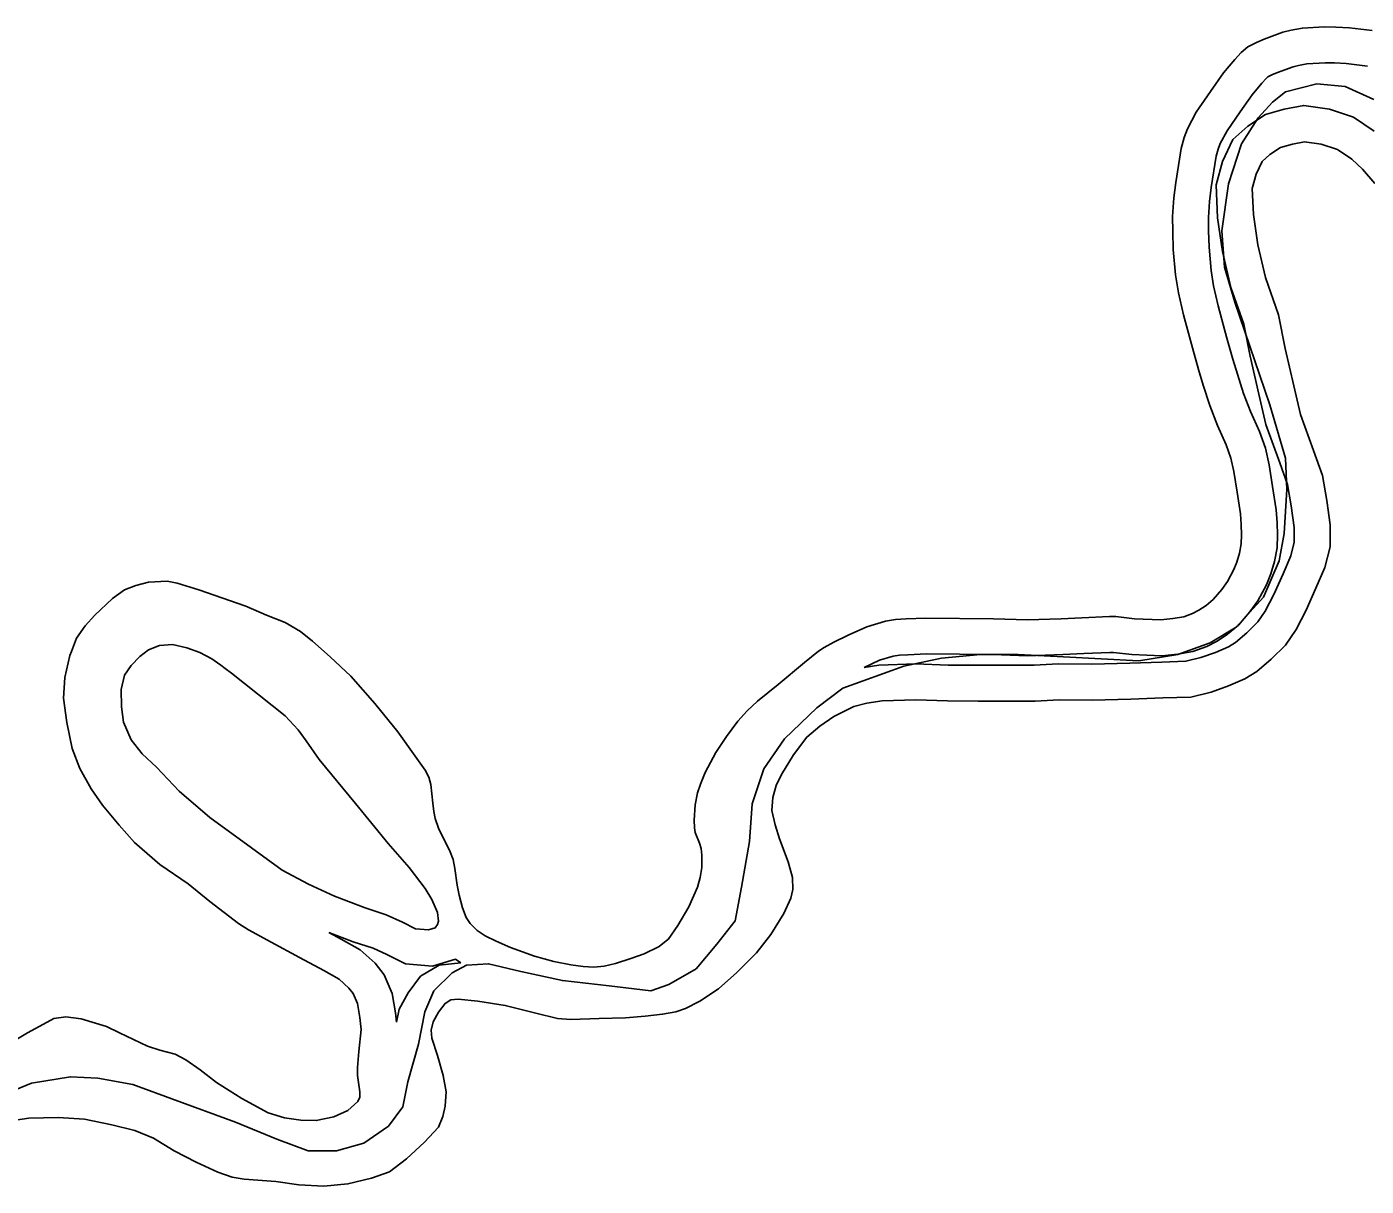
# Model space of a CAD drawing. Extents: x 2104537 to 2336408, y 34176 to 229611.
# Drawn here: x 2109849 to 2112299, y 80061 to 82182 of the extents above; entities that cross this region are included whole.
import ezdxf

# ---------------------------------------------------------------- set-up
doc = ezdxf.new("R2010")
doc.units = 0
for name, color, linetype in [('Exist Boundary Political CountyLine', 7, 'Continuous'), ('Exist Hydrographic Buffer Line', 7, 'Continuous'), ('Exist Hydrographic Island Shore', 7, 'Continuous'), ('Exist Hydrographic River Shore', 7, 'Continuous')]:
    doc.layers.add(name, color=color, linetype=linetype)

msp = doc.modelspace()

# ---------------------------------------------------------------- linework, layer by layer
at = {"layer": 'Exist Boundary Political CountyLine'}
msp.add_lwpolyline([(2109769.6, 80214), (2109857.5, 80249.6), (2109928.7, 80261.5), (2109978.6, 80259.1), (2110042.7, 80247.2), (2110113.9, 80221.1), (2110230.3, 80178.3), (2110306.3, 80147.4), (2110363.3, 80126), (2110415.5, 80126), (2110465.4, 80140.3), (2110510.5, 80171.2), (2110536.6, 80206.8), (2110546.1, 80252), (2110565.1, 80320.9), (2110577, 80380.3), (2110593.6, 80418.4), (2110626.9, 80451.6), (2110653, 80465.9), (2110693.4, 80468.3), (2110752.8, 80454), (2110828.7, 80437.4), (2110914.2, 80427.9), (2110990.2, 80418.4), (2111023.5, 80430.2), (2111073.3, 80458.8), (2111111.3, 80503.9), (2111144.6, 80546.7), (2111156.5, 80608.5), (2111170.7, 80691.7), (2111175.5, 80760.6), (2111196.8, 80824.8), (2111234.8, 80879.4), (2111294.2, 80936.5), (2111341.7, 80972.1), (2111453.3, 81012.5), (2111522.2, 81026.8), (2111593.4, 81033.9), (2111662.3, 81033.9), (2111745.4, 81029.2), (2111883.1, 81022), (2111954.4, 81033.9), (2112013.7, 81055.3), (2112061.2, 81083.8), (2112111.1, 81138.5), (2112139.6, 81205), (2112149.1, 81254.9), (2112153.9, 81335.7), (2112151.5, 81392.8), (2112123, 81490.2), (2112058.9, 81678), (2112039.9, 81742.2), (2112035.1, 81808.7), (2112047, 81894.3), (2112070.7, 81967.9), (2112101.6, 82015.5), (2112127.7, 82044), (2112151.5, 82063), (2112208.5, 82077.3), (2112260.7, 82072.5), (2112313, 82048.7)], dxfattribs=at)
at = {"layer": 'Exist Hydrographic Buffer Line'}
for points in [[(2112301.6, 82110), (2112262.6, 82114.4), (2112240.8, 82115.7), (2112223.8, 82116), (2112190.5, 82114), (2112175.5, 82111.1), (2112165.2, 82108.7), (2112136.9, 82098.3), (2112126.2, 82093.6), (2112119.3, 82090.1), (2112116, 82087.3), (2112108, 82078.5), (2112090.4, 82057.4), (2112068.2, 82025.9), (2112044.6, 81991.4), (2112032.2, 81968.1), (2112028.4, 81958.1), (2112024.7, 81945.2), (2112015.7, 81888.1), (2112012.5, 81862.2), (2112010.3, 81833), (2112010.7, 81808.6), (2112011.6, 81778.4), (2112015.6, 81736.2), (2112019.9, 81707.7), (2112028.4, 81671.1), (2112044.3, 81612.1), (2112055, 81573.8), (2112063.5, 81546.3), (2112074.9, 81511.1), (2112087.7, 81477.9), (2112103.9, 81441.6), (2112114.7, 81410.8), (2112121.5, 81380.8), (2112127.6, 81341), (2112134.5, 81298.6), (2112136.1, 81274.6), (2112136.8, 81252.6), (2112135.9, 81228.9), (2112131.1, 81204), (2112124.8, 81181.5), (2112116.6, 81161.1), (2112100.9, 81132.1), (2112086.3, 81111.6), (2112065.5, 81087.7), (2112045.3, 81070.8), (2112026.6, 81058.4)], [(2112313.4, 81991.1), (2112275.8, 82016.6), (2112232.1, 82031), (2112184.7, 82038), (2112149.1, 82030.8), (2112114.7, 82021.2), (2112082.8, 82000.1), (2112055.2, 81975.4), (2112035.9, 81935.2), (2112024.6, 81892.8), (2112027.3, 81832.6), (2112036.2, 81770.5), (2112051.6, 81705), (2112075.2, 81637.7), (2112086.7, 81579.4), (2112102.7, 81510.1), (2112115.7, 81454.1), (2112141, 81384.5), (2112155.2, 81344.7), (2112162, 81305.4), (2112167.3, 81266.3), (2112167.5, 81238.9), (2112161, 81214.3), (2112146.9, 81181.1), (2112130, 81143.3), (2112114.5, 81113.1), (2112100.7, 81093.3), (2112080.9, 81073.5), (2112060.2, 81055.9), (2112046.9, 81047.6), (2112023.5, 81037.7), (2111996.3, 81028), (2111969.4, 81021.3), (2111925, 81019.9), (2111866.4, 81017.8), (2111796.9, 81015.9), (2111735.6, 81016.4), (2111691.8, 81014), (2111589.6, 81014.3), (2111534.6, 81014.4), (2111475.4, 81016.6), (2111407.4, 81014.3), (2111380.6, 81010.1)], [(2112026.6, 81058.4), (2112007.5, 81048.2), (2111982, 81039.2), (2111954.5, 81034.3), (2111925.4, 81031.4), (2111870.1, 81033.6), (2111836.8, 81037.4), (2111830.2, 81037.6), (2111782.3, 81035.4), (2111744.1, 81033.5), (2111679.2, 81031.3), (2111615.8, 81033.5), (2111494.4, 81034.9), (2111460.8, 81033.4), (2111445.4, 81032.4), (2111433.9, 81030.6), (2111408.6, 81023.1), (2111380.6, 81010.1)], [(2110401.5, 80525.3), (2110423.9, 80513.2), (2110458.5, 80493.4), (2110485.8, 80469.1), (2110502.8, 80447.9), (2110517.4, 80414.1), (2110523.1, 80378.6), (2110524.8, 80361.4)], [(2110633, 80476.5), (2110590.7, 80463.7), (2110541.8, 80468), (2110507.6, 80485), (2110482.2, 80496.7), (2110446, 80508.2), (2110401.5, 80525.3)], [(2110642.8, 80470), (2110603.4, 80465.8), (2110569.3, 80445.4), (2110546.7, 80415.3), (2110530, 80385.1), (2110524.8, 80361.4)], [(2110642.8, 80470), (2110633, 80476.5)]]:
    msp.add_lwpolyline(points, dxfattribs=at)
at = {"layer": 'Exist Hydrographic Island Shore'}
msp.add_lwpolyline([(2110223.5, 80999.8), (2110321.7, 80921.5), (2110345.5, 80895.7), (2110359.9, 80875.8), (2110383.8, 80841.5), (2110449.8, 80761.5), (2110509.8, 80688.1), (2110548, 80644.1), (2110577.7, 80605.8), (2110589.8, 80585.8), (2110599.9, 80561.7), (2110601.9, 80546.2), (2110600.1, 80539.7), (2110596, 80533.9), (2110583.8, 80530.2), (2110559.9, 80532.3), (2110535.9, 80544.2), (2110505.9, 80557.9), (2110467.8, 80570.2), (2110411.8, 80591.6), (2110364, 80613.9), (2110315.9, 80639.4), (2110259.9, 80679.9), (2110183.9, 80735.5), (2110127.7, 80784.1), (2110085.9, 80827.6), (2110059.8, 80852.1), (2110039.6, 80877.7), (2110025.8, 80910.1), (2110021.8, 80938.1), (2110021.7, 80969.9), (2110027.5, 80996.1), (2110039.7, 81013.9), (2110055.4, 81030), (2110071.7, 81042.2), (2110091.5, 81050), (2110115.5, 81051.8), (2110141.7, 81045.7), (2110165.5, 81037.7), (2110187.5, 81025.8), (2110203.7, 81014), (2110211.5, 81008.3), (2110223.5, 80999.8)], dxfattribs=at)
at = {"layer": 'Exist Hydrographic River Shore'}
for points in [[(2112310.2, 82175.1), (2112268.3, 82179.8), (2112243.4, 82181.3), (2112222.4, 82181.7), (2112182.3, 82179.2), (2112161.9, 82175.3), (2112146.4, 82171.7), (2112112.3, 82159.2), (2112098.1, 82152.9), (2112082.5, 82145), (2112070.2, 82134.5), (2112058.5, 82121.6), (2112038.3, 82097.3), (2112014.3, 82063.3), (2111988.3, 82025.5), (2111972.3, 81995.3), (2111966.1, 81979), (2111960.5, 81959.4), (2111950.7, 81897.2), (2111947.2, 81868.8), (2111944.6, 81835), (2111945.1, 81807.1), (2111946.1, 81774.3), (2111950.4, 81728.3), (2111955.4, 81695.3), (2111964.8, 81655.1), (2111981, 81594.8), (2111992, 81555.2), (2112001, 81526.5), (2112013, 81489.1), (2112027.1, 81452.8), (2112042.8, 81417.4), (2112051.5, 81392.6), (2112057, 81368.5), (2112062.8, 81330.7), (2112069.3, 81291.2), (2112070.5, 81271.5), (2112071.1, 81252.8), (2112070.5, 81236.4), (2112067.2, 81219), (2112062.6, 81202.7), (2112057.1, 81189), (2112045.2, 81167), (2112034.7, 81152.4), (2112019.3, 81134.6), (2112006, 81123.4), (2111993, 81114.8)], [(2112314.6, 81895.1), (2112292.5, 81921.1), (2112272.5, 81939.6), (2112246.6, 81957.1), (2112216.9, 81966.9), (2112186.5, 81971.4), (2112164.4, 81966.9), (2112142.3, 81960.8), (2112123, 81948), (2112108.7, 81935.2), (2112097.7, 81912.4), (2112090.6, 81885.7), (2112092.7, 81838.7), (2112100.8, 81782.8), (2112114.7, 81723.4), (2112138.7, 81655), (2112150.9, 81593.1), (2112166.6, 81524.9), (2112178.8, 81472.8), (2112202.7, 81406.7), (2112218.9, 81361.4), (2112226.9, 81315.4), (2112232.9, 81270.9), (2112233.1, 81230.6), (2112223.2, 81193), (2112207.1, 81155), (2112189.2, 81114.9), (2112170.8, 81079.2), (2112151.2, 81051), (2112125.5, 81025.3), (2112099.1, 81002.8), (2112077.2, 80989.1), (2112047.4, 80976.6), (2112015.4, 80965.1), (2111978.4, 80956), (2111927.2, 80954.3), (2111868.4, 80952.2), (2111797.5, 80950.3), (2111737.2, 80950.8), (2111693.5, 80948.4), (2111589.5, 80948.7), (2111533.3, 80948.8), (2111475.3, 80950.9), (2111413.6, 80948.9), (2111385.6, 80944.5), (2111361.5, 80938.4), (2111325.4, 80920.1), (2111299.5, 80902.5), (2111275.5, 80882.6), (2111251.5, 80850.3), (2111229.5, 80814.6), (2111219.6, 80794.1), (2111213.6, 80772.3)], [(2111021.5, 80512.5), (2111005.9, 80499.7), (2110978, 80486.4), (2110953.9, 80477.7), (2110925.9, 80468.4), (2110905.1, 80463.9), (2110886, 80462), (2110866.7, 80463), (2110844.1, 80466.1), (2110812.7, 80472.3), (2110777.8, 80482.1), (2110733.8, 80497.7), (2110707.5, 80509.7), (2110687.6, 80519), (2110672.4, 80529.1), (2110659.9, 80541.8), (2110652.5, 80552.5), (2110645.6, 80570.7), (2110639.9, 80593.7), (2110635.9, 80611.9), (2110631.9, 80642.5), (2110629, 80658.9), (2110621.8, 80676.1), (2110611.7, 80696), (2110601.9, 80715.9), (2110595.7, 80734), (2110593.3, 80746.6), (2110591.6, 80762), (2110587.7, 80795.9), (2110584, 80809.7), (2110577.7, 80822.3), (2110559.5, 80848), (2110527.5, 80892.2), (2110485.5, 80943.9), (2110441.6, 80994), (2110403.5, 81029.8), (2110371.6, 81058.3), (2110349.6, 81076.1), (2110321.4, 81092.1), (2110287.5, 81105.9), (2110249.5, 81122.4), (2110163.4, 81151.9), (2110123.6, 81164.2), (2110105.6, 81167.8), (2110071.5, 81165.9), (2110048.4, 81159.7), (2110027.6, 81151.9), (2110005.6, 81136), (2109973.5, 81105.4), (2109955.4, 81086.1), (2109939.6, 81063.4), (2109930.6, 81039)], [(2111993, 81114.8), (2111981.1, 81108.5), (2111965.2, 81102.9), (2111945.4, 81099.3), (2111923.4, 81097.1), (2111875.2, 81099), (2111841.2, 81103), (2111829.4, 81103.2), (2111779.1, 81100.9), (2111741.3, 81099), (2111679.3, 81096.9), (2111617.3, 81099.1), (2111493.3, 81100.5), (2111457.2, 81099), (2111438.1, 81097.7), (2111419.4, 81094.8), (2111385.4, 81084.6), (2111351.3, 81068.9), (2111325.1, 81056.2), (2111307.5, 81046.7), (2111296.9, 81039.7), (2111271.5, 81018.9), (2111223.5, 80978.8), (2111185.5, 80948.4), (2111166.5, 80930.7), (2111149.7, 80912), (2111128.8, 80883.8), (2111109.5, 80854.7), (2111089.5, 80818), (2111081.2, 80796.8), (2111075.6, 80780.5), (2111071.6, 80758.6), (2111069.7, 80730.8), (2111070.4, 80716.6), (2111071.6, 80708.4), (2111079.7, 80688.6), (2111082.5, 80678.7), (2111083.6, 80666.5), (2111083.8, 80644.2), (2111080.8, 80626.2), (2111075.9, 80608.2), (2111059.8, 80572.5), (2111039.8, 80538.4), (2111021.9, 80512.5), (2111021.5, 80512.5)], [(2109930.6, 81039), (2109927.5, 81031.8), (2109918.1, 80991.6), (2109915.8, 80954), (2109921.8, 80909.5), (2109931.7, 80861.8), (2109945.8, 80825.4), (2109966.7, 80788.2), (2109987.1, 80758.3), (2110017.9, 80721.6), (2110045.8, 80689.9), (2110092, 80649.6), (2110143.8, 80614.2), (2110183.9, 80582.2), (2110235.9, 80541.9), (2110254.1, 80530), (2110296, 80507.9), (2110347.9, 80479.6), (2110392.1, 80455.8), (2110420, 80439.8), (2110438, 80423.7), (2110446.1, 80413.7), (2110453.9, 80395.5), (2110458, 80370.2), (2110460.2, 80347.8), (2110456.1, 80307.9), (2110453.6, 80278.4), (2110454, 80263.6), (2110458.3, 80234), (2110458.1, 80224.2), (2110454.4, 80216), (2110436.3, 80200), (2110410.2, 80188), (2110378.2, 80181.4), (2110350.3, 80182), (2110320.2, 80186.5), (2110290.2, 80195.3), (2110242.2, 80221.8), (2110196.1, 80251.2), (2110166.1, 80274.1), (2110139.5, 80292.7), (2110120, 80302.9), (2110092.3, 80310), (2110069.8, 80317.7), (2110018.1, 80341.7), (2109994.4, 80353.6), (2109948, 80367.6), (2109920.2, 80371.4), (2109898.2, 80367.9), (2109886.2, 80361.6), (2109850.1, 80341.6), (2109812.2, 80319.4)], [(2111213.6, 80772.3), (2111211.5, 80748.4), (2111217.6, 80722), (2111225.6, 80696.6), (2111241.5, 80654.3), (2111249.8, 80626.2), (2111250.4, 80604.2), (2111246.5, 80587.9), (2111233.8, 80560.2), (2111209.7, 80522), (2111183.8, 80488), (2111148, 80452), (2111114, 80422.1), (2111080.1, 80399.8), (2111053.9, 80386.5), (2111036, 80380.3), (2111012, 80375.9), (2110980.1, 80372.2), (2110944, 80369.6), (2110896, 80368.3), (2110843.8, 80366), (2110819.9, 80368.1), (2110780, 80377.7), (2110723.9, 80391.9), (2110673.8, 80399.5), (2110637.8, 80403.5), (2110624.7, 80402.1), (2110614, 80395.7), (2110601.9, 80379.5), (2110592, 80361.7), (2110588.8, 80347), (2110589.8, 80332.2), (2110600, 80300.2), (2110610.2, 80263.9), (2110616.1, 80234.2), (2110614.3, 80208), (2110610, 80189.1), (2110602.1, 80169.5), (2110576.3, 80142.1), (2110543.6, 80111.6), (2110512.2, 80087.6), (2110479.5, 80076.1), (2110436.3, 80065.5), (2110392.3, 80061.4), (2110346.4, 80063.9), (2110304.2, 80069.7), (2110246.5, 80074.1), (2110224.6, 80077.8), (2110198.2, 80087.1), (2110158.5, 80105.3), (2110118.2, 80125.8), (2110080.3, 80149.5), (2110046.5, 80163.3), (2110004.3, 80173.9), (2109954.6, 80183.7), (2109906.2, 80187.3), (2109852.3, 80185.7), (2109828.3, 80182.3)]]:
    msp.add_lwpolyline(points, dxfattribs=at)

doc.saveas('drawing.dxf')
